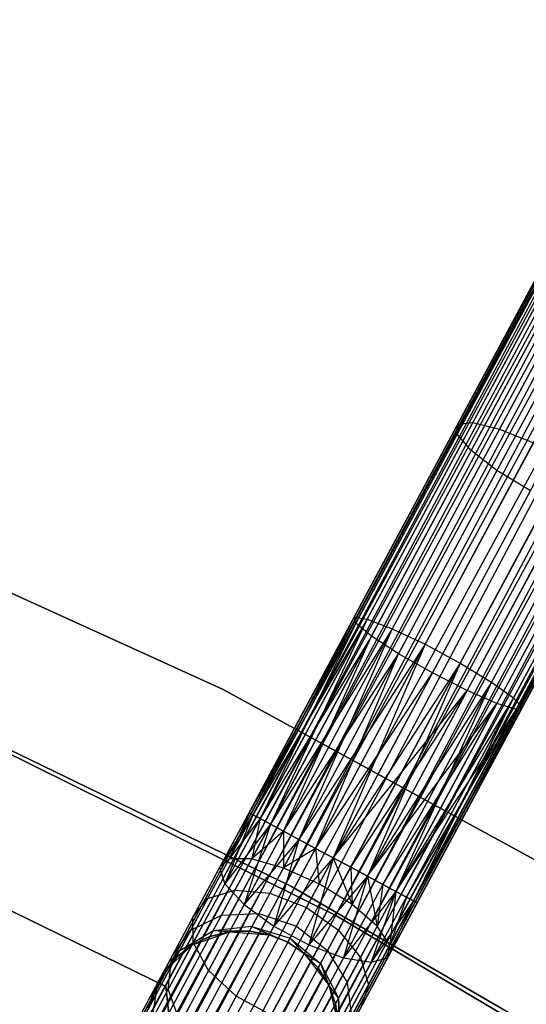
# Model space of a CAD drawing. Extents: x -102 to 102, y -101 to 102.
# Tile 457 of 481: x 26.29 to 31.57, y 53.51 to 63.78. Entities that reach past the tile are written whole.
import ezdxf

# ---------------------------------------------------------------- set-up
doc = ezdxf.new("R2010")
doc.units = 0
doc.header["$LTSCALE"] = 25.4
doc.layers.get('0').update_dxf_attribs({"linetype": 'CONTINUOUS'})

# ---------------------------------------------------------------- blocks, each defined once
blk = doc.blocks.new('NL2500011659_STL')
at = {"color": 0}
for p, q in [((19.595, 38.59, -7.395), (37.28, 71.523, -7.395)), ((19.595, 38.59, -7.605), (37.28, 71.523, -7.395)), ((19.595, 38.59, -7.605), (37.28, 71.523, -7.395)), ((19.595, 38.59, -7.395), (37.28, 71.523, -7.395)), ((37.28, 71.523, -7.395), (19.633, 38.57, -7.191)), ((37.28, 71.523, -7.395), (19.633, 38.57, -7.191)), ((37.318, 71.503, -7.809), (19.595, 38.59, -7.605)), ((37.318, 71.503, -7.809), (19.595, 38.59, -7.605)), ((19.633, 38.57, -7.809), (37.318, 71.503, -7.809)), ((19.633, 38.57, -7.809), (37.318, 71.503, -7.809)), ((19.633, 38.57, -7.191), (37.393, 71.463, -7)), ((19.633, 38.57, -7.191), (37.393, 71.463, -7)), ((19.708, 38.53, -8), (37.318, 71.503, -7.809)), ((19.708, 38.53, -8), (37.318, 71.503, -7.809)), ((19.708, 38.53, -7), (37.393, 71.463, -7)), ((19.708, 38.53, -7), (37.393, 71.463, -7)), ((37.501, 71.405, -8.169), (19.708, 38.53, -8)), ((37.501, 71.405, -8.169), (19.708, 38.53, -8)), ((37.393, 71.463, -7), (19.816, 38.471, -6.831)), ((37.393, 71.463, -7), (19.816, 38.471, -6.831)), ((19.816, 38.471, -8.169), (37.501, 71.405, -8.169)), ((19.816, 38.471, -8.169), (37.501, 71.405, -8.169)), ((19.953, 38.398, -8.309), (37.501, 71.405, -8.169)), ((19.953, 38.398, -8.309), (37.501, 71.405, -8.169)), ((19.816, 38.471, -6.831), (37.638, 71.331, -6.691)), ((19.816, 38.471, -6.831), (37.638, 71.331, -6.691)), ((19.953, 38.398, -6.691), (37.638, 71.331, -6.691)), ((19.953, 38.398, -6.691), (37.638, 71.331, -6.691)), ((37.638, 71.331, -6.691), (20.113, 38.312, -6.586)), ((37.638, 71.331, -6.691), (20.113, 38.312, -6.586)), ((37.797, 71.245, -8.414), (19.953, 38.398, -8.309)), ((37.797, 71.245, -8.414), (19.953, 38.398, -8.309)), ((20.113, 38.312, -8.414), (37.797, 71.245, -8.414)), ((20.113, 38.312, -8.414), (37.797, 71.245, -8.414)), ((20.288, 38.218, -8.478), (37.797, 71.245, -8.414)), ((20.288, 38.218, -8.478), (37.797, 71.245, -8.414)), ((20.113, 38.312, -6.586), (37.973, 71.151, -6.522)), ((20.113, 38.312, -6.586), (37.973, 71.151, -6.522)), ((20.288, 38.218, -6.522), (37.973, 71.151, -6.522)), ((20.288, 38.218, -6.522), (37.973, 71.151, -6.522)), ((20.288, 38.218, -8.478), (38.156, 71.053, -8.5)), ((20.288, 38.218, -8.478), (38.156, 71.053, -8.5)), ((20.471, 38.12, -6.5), (38.156, 71.053, -6.5)), ((20.471, 38.12, -6.5), (38.156, 71.053, -6.5)), ((20.471, 38.12, -8.5), (38.156, 71.053, -8.5)), ((20.471, 38.12, -8.5), (38.156, 71.053, -8.5)), ((20.654, 38.022, -8.478), (38.156, 71.053, -8.5)), ((20.654, 38.022, -8.478), (38.156, 71.053, -8.5)), ((20.654, 38.022, -6.522), (38.339, 70.955, -6.522)), ((20.654, 38.022, -6.522), (38.339, 70.955, -6.522)), ((38.339, 70.955, -6.522), (20.829, 37.927, -6.586)), ((38.339, 70.955, -6.522), (20.829, 37.927, -6.586)), ((38.514, 70.861, -8.414), (20.654, 38.022, -8.478)), ((38.514, 70.861, -8.414), (20.654, 38.022, -8.478)), ((20.829, 37.927, -8.414), (38.514, 70.861, -8.414)), ((20.829, 37.927, -8.414), (38.514, 70.861, -8.414)), ((20.989, 37.842, -8.309), (38.514, 70.861, -8.414)), ((20.989, 37.842, -8.309), (38.514, 70.861, -8.414)), ((20.829, 37.927, -6.586), (38.674, 70.775, -6.691)), ((20.829, 37.927, -6.586), (38.674, 70.775, -6.691)), ((20.989, 37.842, -6.691), (38.674, 70.775, -6.691)), ((20.989, 37.842, -6.691), (38.674, 70.775, -6.691)), ((38.811, 70.701, -8.169), (20.989, 37.842, -8.309)), ((38.811, 70.701, -8.169), (20.989, 37.842, -8.309)), ((38.674, 70.775, -6.691), (21.126, 37.768, -6.831)), ((38.674, 70.775, -6.691), (21.126, 37.768, -6.831)), ((21.126, 37.768, -8.169), (38.811, 70.701, -8.169)), ((21.126, 37.768, -8.169), (38.811, 70.701, -8.169)), ((21.234, 37.71, -8), (38.811, 70.701, -8.169)), ((21.234, 37.71, -8), (38.811, 70.701, -8.169)), ((21.126, 37.768, -6.831), (38.919, 70.643, -7)), ((21.126, 37.768, -6.831), (38.919, 70.643, -7)), ((21.234, 37.71, -7), (38.919, 70.643, -7)), ((21.234, 37.71, -7), (38.919, 70.643, -7)), ((38.994, 70.603, -7.809), (21.234, 37.71, -8)), ((38.994, 70.603, -7.809), (21.234, 37.71, -8)), ((38.919, 70.643, -7), (21.309, 37.67, -7.191)), ((38.919, 70.643, -7), (21.309, 37.67, -7.191)), ((21.309, 37.67, -7.809), (38.994, 70.603, -7.809)), ((21.309, 37.67, -7.809), (38.994, 70.603, -7.809)), ((21.309, 37.67, -7.191), (39.032, 70.582, -7.395)), ((21.309, 37.67, -7.191), (39.032, 70.582, -7.395)), ((21.347, 37.649, -7.605), (38.994, 70.603, -7.809)), ((21.347, 37.649, -7.605), (38.994, 70.603, -7.809)), ((39.032, 70.582, -7.395), (21.347, 37.649, -7.605)), ((21.347, 37.649, -7.395), (39.032, 70.582, -7.395)), ((39.032, 70.582, -7.395), (21.347, 37.649, -7.605)), ((21.347, 37.649, -7.395), (39.032, 70.582, -7.395)), ((32.084, 61.577, -306.782), (31.011, 59.579, -307.456)), ((32.084, 61.577, -306.782), (31.011, 59.579, -307.456)), ((31.907, 61.519, -306.41), (30.855, 59.56, -307.071)), ((31.907, 61.519, -306.41), (30.855, 59.56, -307.071)), ((32.379, 61.537, -307.073), (31.29, 59.509, -307.757)), ((32.379, 61.537, -307.073), (31.29, 59.509, -307.757)), ((31.879, 61.375, -306.021), (30.849, 59.456, -306.668)), ((31.879, 61.375, -306.021), (30.849, 59.456, -306.668)), ((32.005, 61.169, -305.683), (30.993, 59.285, -306.318)), ((32.005, 61.169, -305.683), (30.993, 59.285, -306.318)), ((32.262, 60.936, -305.453), (31.263, 59.076, -306.08)), ((32.262, 60.936, -305.453), (31.263, 59.076, -306.08)), ((30.855, 59.56, -307.071), (29.774, 57.546, -307.471)), ((30.855, 59.56, -307.071), (29.774, 57.546, -307.471)), ((31.011, 59.579, -307.456), (29.909, 57.526, -307.863)), ((31.011, 59.579, -307.456), (29.909, 57.526, -307.863)), ((31.29, 59.509, -307.757), (30.171, 57.425, -308.17)), ((31.29, 59.509, -307.757), (30.171, 57.425, -308.17)), ((30.849, 59.456, -306.668), (30.855, 59.56, -307.071)), ((30.849, 59.456, -306.668), (30.855, 59.56, -307.071)), ((30.855, 59.56, -307.071), (31.011, 59.579, -307.456)), ((30.855, 59.56, -307.071), (31.011, 59.579, -307.456)), ((31.011, 59.579, -307.456), (31.29, 59.509, -307.757)), ((31.011, 59.579, -307.456), (31.29, 59.509, -307.757)), ((31.29, 59.509, -307.757), (31.643, 59.364, -307.921)), ((31.29, 59.509, -307.757), (31.643, 59.364, -307.921)), ((30.849, 59.456, -306.668), (29.79, 57.484, -307.06)), ((30.849, 59.456, -306.668), (29.79, 57.484, -307.06)), ((30.993, 59.285, -306.318), (30.849, 59.456, -306.668)), ((30.993, 59.285, -306.318), (30.849, 59.456, -306.668)), ((30.993, 59.285, -306.318), (29.953, 57.349, -306.702)), ((30.993, 59.285, -306.318), (29.953, 57.349, -306.702)), ((31.643, 59.364, -307.921), (30.515, 57.263, -308.338)), ((31.643, 59.364, -307.921), (30.515, 57.263, -308.338)), ((31.263, 59.076, -306.08), (30.993, 59.285, -306.318)), ((31.263, 59.076, -306.08), (30.993, 59.285, -306.318)), ((31.263, 59.076, -306.08), (30.236, 57.165, -306.459)), ((31.263, 59.076, -306.08), (30.236, 57.165, -306.459)), ((32.009, 59.167, -307.921), (30.881, 57.066, -308.338)), ((32.009, 59.167, -307.921), (30.881, 57.066, -308.338)), ((31.612, 58.866, -305.996), (31.263, 59.076, -306.08)), ((31.612, 58.866, -305.996), (31.263, 59.076, -306.08)), ((32.326, 58.953, -307.757), (31.207, 56.869, -308.17)), ((32.326, 58.953, -307.757), (31.207, 56.869, -308.17)), ((30.59, 56.964, -306.374), (31.612, 58.866, -305.996)), ((30.59, 56.964, -306.374), (31.612, 58.866, -305.996)), ((28.402, 56.796, -308.5), (24.077, 58.758, -308.5)), ((24.077, 58.758, -318), (28.402, 56.796, -318)), ((28.402, 56.796, -308.5), (24.077, 58.758, -308.5)), ((24.077, 58.758, -318), (28.402, 56.796, -318)), ((31.98, 58.691, -306.08), (30.953, 56.78, -306.459)), ((31.98, 58.691, -306.08), (30.953, 56.78, -306.459)), ((32.537, 58.759, -307.456), (31.435, 56.706, -307.863)), ((32.537, 58.759, -307.456), (31.435, 56.706, -307.863)), ((32.302, 58.582, -306.318), (31.263, 56.646, -306.702)), ((32.302, 58.582, -306.318), (31.263, 56.646, -306.702)), ((32.608, 58.619, -307.071), (31.526, 56.605, -307.471)), ((32.608, 58.619, -307.071), (31.526, 56.605, -307.471)), ((32.525, 58.556, -306.668), (31.466, 56.584, -307.06)), ((32.525, 58.556, -306.668), (31.466, 56.584, -307.06)), ((29.774, 57.546, -307.471), (28.678, 55.506, -307.395)), ((29.774, 57.546, -307.471), (28.678, 55.506, -307.605)), ((29.774, 57.546, -307.471), (28.678, 55.506, -307.395)), ((29.774, 57.546, -307.471), (28.678, 55.506, -307.605)), ((29.774, 57.546, -307.471), (28.717, 55.485, -307.809)), ((29.774, 57.546, -307.471), (28.717, 55.485, -307.809)), ((29.79, 57.484, -307.06), (29.774, 57.546, -307.471)), ((29.774, 57.546, -307.471), (29.909, 57.526, -307.863)), ((29.79, 57.484, -307.06), (29.774, 57.546, -307.471)), ((29.774, 57.546, -307.471), (29.909, 57.526, -307.863)), ((29.79, 57.484, -307.06), (28.678, 55.506, -307.395)), ((29.79, 57.484, -307.06), (28.678, 55.506, -307.395)), ((29.909, 57.526, -307.863), (28.717, 55.485, -307.809)), ((29.909, 57.526, -307.863), (28.717, 55.485, -307.809)), ((29.79, 57.484, -307.06), (28.717, 55.485, -307.191)), ((29.79, 57.484, -307.06), (28.717, 55.485, -307.191)), ((29.909, 57.526, -307.863), (28.792, 55.445, -308)), ((29.909, 57.526, -307.863), (28.792, 55.445, -308)), ((29.79, 57.484, -307.06), (28.792, 55.445, -307)), ((29.79, 57.484, -307.06), (28.792, 55.445, -307)), ((29.909, 57.526, -307.863), (28.9, 55.387, -308.169)), ((29.909, 57.526, -307.863), (28.9, 55.387, -308.169)), ((29.953, 57.349, -306.702), (29.79, 57.484, -307.06)), ((29.953, 57.349, -306.702), (29.79, 57.484, -307.06)), ((29.909, 57.526, -307.863), (30.171, 57.425, -308.17)), ((29.909, 57.526, -307.863), (30.171, 57.425, -308.17)), ((29.953, 57.349, -306.702), (28.792, 55.445, -307)), ((29.953, 57.349, -306.702), (28.792, 55.445, -307)), ((30.171, 57.425, -308.17), (28.9, 55.387, -308.169)), ((30.171, 57.425, -308.17), (28.9, 55.387, -308.169)), ((29.953, 57.349, -306.702), (28.9, 55.387, -306.831)), ((29.953, 57.349, -306.702), (28.9, 55.387, -306.831)), ((30.171, 57.425, -308.17), (29.037, 55.313, -308.309)), ((30.171, 57.425, -308.17), (29.037, 55.313, -308.309)), ((29.037, 55.313, -306.691), (29.953, 57.349, -306.702)), ((29.037, 55.313, -306.691), (29.953, 57.349, -306.702)), ((30.171, 57.425, -308.17), (29.196, 55.228, -308.414)), ((30.171, 57.425, -308.17), (29.196, 55.228, -308.414)), ((30.236, 57.165, -306.459), (29.953, 57.349, -306.702)), ((30.236, 57.165, -306.459), (29.953, 57.349, -306.702)), ((30.171, 57.425, -308.17), (30.515, 57.263, -308.338)), ((30.171, 57.425, -308.17), (30.515, 57.263, -308.338)), ((30.515, 57.263, -308.338), (29.196, 55.228, -308.414)), ((30.515, 57.263, -308.338), (29.196, 55.228, -308.414)), ((30.515, 57.263, -308.338), (29.371, 55.134, -308.478)), ((30.515, 57.263, -308.338), (29.371, 55.134, -308.478)), ((30.515, 57.263, -308.338), (29.555, 55.035, -308.5)), ((30.515, 57.263, -308.338), (29.555, 55.035, -308.5)), ((30.515, 57.263, -308.338), (30.881, 57.066, -308.338)), ((30.515, 57.263, -308.338), (30.881, 57.066, -308.338)), ((29.037, 55.313, -306.691), (30.236, 57.165, -306.459)), ((29.037, 55.313, -306.691), (30.236, 57.165, -306.459)), ((29.196, 55.228, -306.586), (30.236, 57.165, -306.459)), ((29.196, 55.228, -306.586), (30.236, 57.165, -306.459)), ((29.371, 55.134, -306.522), (30.236, 57.165, -306.459)), ((29.371, 55.134, -306.522), (30.236, 57.165, -306.459)), ((30.59, 56.964, -306.374), (30.236, 57.165, -306.459)), ((30.59, 56.964, -306.374), (30.236, 57.165, -306.459)), ((30.881, 57.066, -308.338), (29.555, 55.035, -308.5)), ((30.881, 57.066, -308.338), (29.555, 55.035, -308.5)), ((30.881, 57.066, -308.338), (29.738, 54.937, -308.478)), ((30.881, 57.066, -308.338), (29.738, 54.937, -308.478)), ((30.881, 57.066, -308.338), (29.913, 54.843, -308.414)), ((30.881, 57.066, -308.338), (29.913, 54.843, -308.414)), ((30.881, 57.066, -308.338), (31.207, 56.869, -308.17)), ((30.881, 57.066, -308.338), (31.207, 56.869, -308.17)), ((29.371, 55.134, -306.522), (30.59, 56.964, -306.374)), ((29.371, 55.134, -306.522), (30.59, 56.964, -306.374)), ((29.555, 55.035, -306.5), (30.59, 56.964, -306.374)), ((29.555, 55.035, -306.5), (30.59, 56.964, -306.374)), ((30.953, 56.78, -306.459), (30.59, 56.964, -306.374)), ((30.953, 56.78, -306.459), (30.59, 56.964, -306.374)), ((31.207, 56.869, -308.17), (29.913, 54.843, -308.414)), ((31.207, 56.869, -308.17), (29.913, 54.843, -308.414)), ((31.207, 56.869, -308.17), (30.072, 54.757, -308.309)), ((31.207, 56.869, -308.17), (30.072, 54.757, -308.309)), ((31.207, 56.869, -308.17), (30.209, 54.684, -308.169)), ((31.207, 56.869, -308.17), (30.209, 54.684, -308.169)), ((31.207, 56.869, -308.17), (31.435, 56.706, -307.863)), ((31.207, 56.869, -308.17), (31.435, 56.706, -307.863)), ((24.898, 56.782, -308.5), (29.122, 54.737, -308.5)), ((29.122, 54.737, -318), (24.898, 56.782, -318)), ((29.122, 54.737, -318), (24.898, 56.782, -318)), ((24.898, 56.782, -308.5), (29.122, 54.737, -308.5)), ((32.567, 54.516, -308.5), (28.402, 56.796, -308.5)), ((28.402, 56.796, -318), (32.567, 54.516, -318)), ((28.402, 56.796, -308.5), (28.402, 56.796, -318)), ((32.567, 54.516, -308.5), (28.402, 56.796, -308.5)), ((28.402, 56.796, -318), (32.567, 54.516, -318)), ((28.402, 56.796, -308.5), (28.402, 56.796, -318)), ((29.555, 55.035, -306.5), (30.953, 56.78, -306.459)), ((29.555, 55.035, -306.5), (30.953, 56.78, -306.459)), ((29.738, 54.937, -306.522), (30.953, 56.78, -306.459)), ((29.738, 54.937, -306.522), (30.953, 56.78, -306.459)), ((30.953, 56.78, -306.459), (29.913, 54.843, -306.586)), ((30.953, 56.78, -306.459), (29.913, 54.843, -306.586)), ((31.263, 56.646, -306.702), (30.953, 56.78, -306.459)), ((31.263, 56.646, -306.702), (30.953, 56.78, -306.459)), ((29.913, 54.843, -306.586), (31.263, 56.646, -306.702)), ((29.913, 54.843, -306.586), (31.263, 56.646, -306.702)), ((30.072, 54.757, -306.691), (31.263, 56.646, -306.702)), ((30.072, 54.757, -306.691), (31.263, 56.646, -306.702)), ((31.435, 56.706, -307.863), (30.209, 54.684, -308.169)), ((31.435, 56.706, -307.863), (30.209, 54.684, -308.169)), ((30.209, 54.684, -306.831), (31.263, 56.646, -306.702)), ((30.209, 54.684, -306.831), (31.263, 56.646, -306.702)), ((31.435, 56.706, -307.863), (30.318, 54.626, -308)), ((31.435, 56.706, -307.863), (30.318, 54.626, -308)), ((31.435, 56.706, -307.863), (30.392, 54.585, -307.809)), ((31.435, 56.706, -307.863), (30.392, 54.585, -307.809)), ((31.466, 56.584, -307.06), (31.263, 56.646, -306.702)), ((31.466, 56.584, -307.06), (31.263, 56.646, -306.702)), ((31.435, 56.706, -307.863), (31.526, 56.605, -307.471)), ((31.435, 56.706, -307.863), (31.526, 56.605, -307.471)), ((30.209, 54.684, -306.831), (31.466, 56.584, -307.06)), ((30.209, 54.684, -306.831), (31.466, 56.584, -307.06)), ((30.318, 54.626, -307), (31.466, 56.584, -307.06)), ((30.318, 54.626, -307), (31.466, 56.584, -307.06)), ((31.526, 56.605, -307.471), (30.392, 54.585, -307.809)), ((31.526, 56.605, -307.471), (30.392, 54.585, -307.809)), ((30.392, 54.585, -307.191), (31.526, 56.605, -307.471)), ((30.392, 54.585, -307.191), (31.526, 56.605, -307.471)), ((31.466, 56.584, -307.06), (30.392, 54.585, -307.191)), ((31.466, 56.584, -307.06), (30.392, 54.585, -307.191)), ((31.526, 56.605, -307.471), (30.431, 54.565, -307.605)), ((30.431, 54.565, -307.395), (31.526, 56.605, -307.471)), ((30.431, 54.565, -307.395), (31.526, 56.605, -307.471)), ((31.526, 56.605, -307.471), (30.431, 54.565, -307.605)), ((31.526, 56.605, -307.471), (31.466, 56.584, -307.06)), ((31.526, 56.605, -307.471), (31.466, 56.584, -307.06)), ((29.583, 54.433, -316), (25.432, 56.49, -316)), ((25.432, 56.49, -315), (29.583, 54.433, -315)), ((29.583, 54.433, -316), (25.432, 56.49, -316)), ((25.432, 56.49, -315), (29.583, 54.433, -315)), ((28.678, 55.506, -307.605), (28.371, 54.933, -307.498)), ((28.678, 55.506, -307.395), (28.371, 54.933, -307.498)), ((28.678, 55.506, -307.395), (28.371, 54.933, -307.498)), ((28.678, 55.506, -307.605), (28.371, 54.933, -307.498)), ((28.717, 55.485, -307.191), (28.371, 54.933, -307.498)), ((28.717, 55.485, -307.191), (28.371, 54.933, -307.498)), ((28.717, 55.485, -307.191), (28.426, 54.764, -307.122)), ((28.717, 55.485, -307.191), (28.426, 54.764, -307.122)), ((28.678, 55.506, -307.605), (28.469, 55.025, -307.892)), ((28.678, 55.506, -307.605), (28.469, 55.025, -307.892)), ((28.717, 55.485, -307.809), (28.469, 55.025, -307.892)), ((28.717, 55.485, -307.809), (28.469, 55.025, -307.892)), ((28.678, 55.506, -307.395), (28.717, 55.485, -307.191)), ((28.717, 55.485, -307.809), (28.678, 55.506, -307.605)), ((28.678, 55.506, -307.395), (28.717, 55.485, -307.191)), ((28.717, 55.485, -307.809), (28.678, 55.506, -307.605)), ((28.717, 55.485, -307.191), (28.792, 55.445, -307)), ((28.792, 55.445, -308), (28.717, 55.485, -307.809)), ((28.717, 55.485, -307.191), (28.792, 55.445, -307)), ((28.792, 55.445, -308), (28.717, 55.485, -307.809)), ((28.792, 55.445, -307), (28.426, 54.764, -307.122)), ((28.792, 55.445, -307), (28.426, 54.764, -307.122)), ((28.9, 55.387, -306.831), (28.426, 54.764, -307.122)), ((28.9, 55.387, -306.831), (28.426, 54.764, -307.122)), ((28.792, 55.445, -308), (28.469, 55.025, -307.892)), ((28.792, 55.445, -308), (28.469, 55.025, -307.892)), ((28.9, 55.387, -306.831), (28.626, 54.549, -306.828)), ((28.9, 55.387, -306.831), (28.626, 54.549, -306.828)), ((28.792, 55.445, -308), (28.705, 55.025, -308.234)), ((28.792, 55.445, -308), (28.705, 55.025, -308.234)), ((28.9, 55.387, -308.169), (28.705, 55.025, -308.234)), ((28.9, 55.387, -308.169), (28.705, 55.025, -308.234)), ((28.792, 55.445, -307), (28.9, 55.387, -306.831)), ((28.9, 55.387, -308.169), (28.792, 55.445, -308)), ((28.792, 55.445, -307), (28.9, 55.387, -306.831)), ((28.9, 55.387, -308.169), (28.792, 55.445, -308)), ((28.9, 55.387, -306.831), (29.037, 55.313, -306.691)), ((29.037, 55.313, -308.309), (28.9, 55.387, -308.169)), ((28.9, 55.387, -306.831), (29.037, 55.313, -306.691)), ((29.037, 55.313, -308.309), (28.9, 55.387, -308.169)), ((29.037, 55.313, -306.691), (28.626, 54.549, -306.828)), ((29.037, 55.313, -306.691), (28.626, 54.549, -306.828)), ((29.037, 55.313, -308.309), (28.705, 55.025, -308.234)), ((29.037, 55.313, -308.309), (28.705, 55.025, -308.234)), ((29.196, 55.228, -308.414), (29.037, 55.313, -308.309)), ((29.037, 55.313, -306.691), (29.196, 55.228, -306.586)), ((29.037, 55.313, -306.691), (29.196, 55.228, -306.586)), ((29.037, 55.313, -308.309), (29.037, 54.932, -308.467)), ((29.037, 55.313, -308.309), (29.037, 54.932, -308.467)), ((29.196, 55.228, -308.414), (29.037, 55.313, -308.309)), ((29.196, 55.228, -306.586), (28.626, 54.549, -306.828)), ((29.196, 55.228, -306.586), (28.626, 54.549, -306.828)), ((29.196, 55.228, -306.586), (28.936, 54.323, -306.668)), ((29.196, 55.228, -306.586), (28.936, 54.323, -306.668)), ((29.196, 55.228, -308.414), (29.037, 54.932, -308.467)), ((29.196, 55.228, -308.414), (29.037, 54.932, -308.467)), ((29.371, 55.134, -308.478), (29.196, 55.228, -308.414)), ((29.196, 55.228, -306.586), (29.371, 55.134, -306.522)), ((29.196, 55.228, -306.586), (29.371, 55.134, -306.522)), ((29.371, 55.134, -308.478), (29.196, 55.228, -308.414)), ((29.371, 55.134, -306.522), (28.936, 54.323, -306.668)), ((29.371, 55.134, -306.522), (28.936, 54.323, -306.668)), ((29.371, 55.134, -308.478), (29.037, 54.932, -308.467)), ((29.371, 55.134, -308.478), (29.037, 54.932, -308.467)), ((29.555, 55.035, -308.5), (29.371, 55.134, -308.478)), ((29.371, 55.134, -306.522), (29.555, 55.035, -306.5)), ((29.371, 55.134, -306.522), (29.555, 55.035, -306.5)), ((29.371, 55.134, -308.478), (29.408, 54.763, -308.549)), ((29.371, 55.134, -308.478), (29.408, 54.763, -308.549)), ((29.555, 55.035, -308.5), (29.371, 55.134, -308.478)), ((28.469, 55.025, -307.892), (28.246, 54.61, -308.132)), ((28.469, 55.025, -307.892), (28.246, 54.61, -308.132)), ((28.469, 55.025, -307.892), (28.371, 54.933, -307.498)), ((28.469, 55.025, -307.892), (28.371, 54.933, -307.498)), ((28.705, 55.025, -308.234), (28.469, 55.025, -307.892)), ((28.705, 55.025, -308.234), (28.469, 55.025, -307.892)), ((28.705, 55.025, -308.234), (28.53, 54.698, -308.423)), ((28.705, 55.025, -308.234), (28.53, 54.698, -308.423)), ((28.705, 55.025, -308.234), (29.037, 54.932, -308.467)), ((28.705, 55.025, -308.234), (29.037, 54.932, -308.467)), ((29.555, 55.035, -306.5), (28.936, 54.323, -306.668)), ((29.555, 55.035, -306.5), (28.936, 54.323, -306.668)), ((29.555, 55.035, -306.5), (29.302, 54.126, -306.668)), ((29.555, 55.035, -306.5), (29.302, 54.126, -306.668)), ((29.408, 54.763, -308.549), (29.555, 55.035, -308.5)), ((29.408, 54.763, -308.549), (29.555, 55.035, -308.5)), ((29.738, 54.937, -308.478), (29.555, 55.035, -308.5)), ((29.555, 55.035, -306.5), (29.738, 54.937, -306.522)), ((29.555, 55.035, -308.5), (29.754, 54.547, -308.467)), ((29.738, 54.937, -308.478), (29.555, 55.035, -308.5)), ((29.555, 55.035, -308.5), (29.754, 54.547, -308.467)), ((29.555, 55.035, -306.5), (29.738, 54.937, -306.522)), ((25.287, 54.926, -312), (27.81, 53.694, -312)), ((27.81, 53.694, -314), (25.287, 54.926, -314)), ((27.81, 53.694, -314), (25.287, 54.926, -314)), ((25.287, 54.926, -312), (27.81, 53.694, -312)), ((28.371, 54.933, -307.498), (28.093, 54.416, -307.797)), ((28.371, 54.933, -307.498), (28.093, 54.416, -307.797)), ((28.371, 54.933, -307.498), (28.426, 54.764, -307.122)), ((28.371, 54.933, -307.498), (28.426, 54.764, -307.122)), ((29.037, 54.932, -308.467), (28.894, 54.665, -308.621)), ((29.037, 54.932, -308.467), (28.894, 54.665, -308.621)), ((29.037, 54.932, -308.467), (29.408, 54.763, -308.549)), ((29.037, 54.932, -308.467), (29.408, 54.763, -308.549)), ((29.738, 54.937, -306.522), (29.302, 54.126, -306.668)), ((29.738, 54.937, -306.522), (29.302, 54.126, -306.668)), ((29.913, 54.843, -308.414), (29.738, 54.937, -308.478)), ((29.738, 54.937, -306.522), (29.913, 54.843, -306.586)), ((29.738, 54.937, -308.478), (29.754, 54.547, -308.467)), ((29.738, 54.937, -308.478), (29.754, 54.547, -308.467)), ((29.913, 54.843, -308.414), (29.738, 54.937, -308.478)), ((29.738, 54.937, -306.522), (29.913, 54.843, -306.586)), ((28.426, 54.764, -307.122), (28.096, 54.15, -307.477)), ((28.426, 54.764, -307.122), (28.096, 54.15, -307.477)), ((28.426, 54.764, -307.122), (28.626, 54.549, -306.828)), ((28.426, 54.764, -307.122), (28.626, 54.549, -306.828)), ((29.276, 54.517, -308.691), (29.408, 54.763, -308.549)), ((29.276, 54.517, -308.691), (29.408, 54.763, -308.549)), ((29.913, 54.843, -306.586), (29.302, 54.126, -306.668)), ((29.913, 54.843, -306.586), (29.302, 54.126, -306.668)), ((29.754, 54.547, -308.467), (29.408, 54.763, -308.549)), ((29.754, 54.547, -308.467), (29.408, 54.763, -308.549)), ((29.913, 54.843, -306.586), (29.662, 53.992, -306.828)), ((29.913, 54.843, -306.586), (29.662, 53.992, -306.828)), ((29.913, 54.843, -308.414), (29.754, 54.547, -308.467)), ((29.913, 54.843, -308.414), (29.754, 54.547, -308.467)), ((30.072, 54.757, -308.309), (29.913, 54.843, -308.414)), ((29.913, 54.843, -306.586), (30.072, 54.757, -306.691)), ((29.913, 54.843, -308.414), (30.015, 54.321, -308.234)), ((30.072, 54.757, -308.309), (29.913, 54.843, -308.414)), ((29.913, 54.843, -308.414), (30.015, 54.321, -308.234)), ((29.913, 54.843, -306.586), (30.072, 54.757, -306.691)), ((28.246, 54.61, -308.132), (28.53, 54.698, -308.423)), ((28.246, 54.61, -308.132), (28.53, 54.698, -308.423)), ((28.53, 54.698, -308.423), (28.39, 54.438, -308.718)), ((28.53, 54.698, -308.423), (28.39, 54.438, -308.718)), ((28.53, 54.698, -308.423), (28.894, 54.665, -308.621)), ((28.53, 54.698, -308.423), (28.894, 54.665, -308.621)), ((28.894, 54.665, -308.621), (28.78, 54.453, -308.861)), ((28.894, 54.665, -308.621), (28.78, 54.453, -308.861)), ((28.894, 54.665, -308.621), (29.276, 54.517, -308.691)), ((28.894, 54.665, -308.621), (29.276, 54.517, -308.691)), ((29.122, 54.737, -308.5), (33.178, 52.379, -308.5)), ((33.178, 52.379, -318), (29.122, 54.737, -318)), ((29.122, 54.737, -318), (29.122, 54.737, -308.5)), ((29.122, 54.737, -318), (29.122, 54.737, -308.5)), ((33.178, 52.379, -318), (29.122, 54.737, -318)), ((29.122, 54.737, -308.5), (33.178, 52.379, -308.5)), ((30.072, 54.757, -306.691), (29.662, 53.992, -306.828)), ((30.072, 54.757, -306.691), (29.662, 53.992, -306.828)), ((30.209, 54.684, -306.831), (29.662, 53.992, -306.828)), ((30.209, 54.684, -306.831), (29.662, 53.992, -306.828)), ((30.209, 54.684, -306.831), (29.952, 53.945, -307.122)), ((30.209, 54.684, -306.831), (29.952, 53.945, -307.122)), ((30.072, 54.757, -308.309), (30.015, 54.321, -308.234)), ((30.072, 54.757, -308.309), (30.015, 54.321, -308.234)), ((30.209, 54.684, -308.169), (30.015, 54.321, -308.234)), ((30.209, 54.684, -308.169), (30.015, 54.321, -308.234)), ((30.209, 54.684, -308.169), (30.072, 54.757, -308.309)), ((30.072, 54.757, -306.691), (30.209, 54.684, -306.831)), ((30.209, 54.684, -308.169), (30.072, 54.757, -308.309)), ((30.072, 54.757, -306.691), (30.209, 54.684, -306.831)), ((30.209, 54.684, -308.169), (30.145, 54.125, -307.892)), ((30.209, 54.684, -308.169), (30.145, 54.125, -307.892)), ((30.318, 54.626, -308), (30.209, 54.684, -308.169)), ((30.209, 54.684, -306.831), (30.318, 54.626, -307)), ((30.318, 54.626, -308), (30.209, 54.684, -308.169)), ((30.209, 54.684, -306.831), (30.318, 54.626, -307)), ((28.246, 54.61, -308.132), (28.069, 54.28, -308.506)), ((28.246, 54.61, -308.132), (28.069, 54.28, -308.506)), ((28.093, 54.416, -307.797), (28.246, 54.61, -308.132)), ((28.093, 54.416, -307.797), (28.246, 54.61, -308.132)), ((30.318, 54.626, -307), (29.952, 53.945, -307.122)), ((30.318, 54.626, -307), (29.952, 53.945, -307.122)), ((30.392, 54.585, -307.191), (29.952, 53.945, -307.122)), ((30.392, 54.585, -307.191), (29.952, 53.945, -307.122)), ((30.392, 54.585, -307.809), (30.123, 53.992, -307.498)), ((30.392, 54.585, -307.809), (30.123, 53.992, -307.498)), ((30.392, 54.585, -307.191), (30.123, 53.992, -307.498)), ((30.392, 54.585, -307.191), (30.123, 53.992, -307.498)), ((30.431, 54.565, -307.395), (30.123, 53.992, -307.498)), ((30.431, 54.565, -307.605), (30.123, 53.992, -307.498)), ((30.431, 54.565, -307.605), (30.123, 53.992, -307.498)), ((30.431, 54.565, -307.395), (30.123, 53.992, -307.498)), ((30.318, 54.626, -308), (30.145, 54.125, -307.892)), ((30.318, 54.626, -308), (30.145, 54.125, -307.892)), ((30.392, 54.585, -307.809), (30.145, 54.125, -307.892)), ((30.392, 54.585, -307.809), (30.145, 54.125, -307.892)), ((30.392, 54.585, -307.809), (30.318, 54.626, -308)), ((30.318, 54.626, -307), (30.392, 54.585, -307.191)), ((30.392, 54.585, -307.809), (30.318, 54.626, -308)), ((30.318, 54.626, -307), (30.392, 54.585, -307.191)), ((30.431, 54.565, -307.605), (30.392, 54.585, -307.809)), ((30.392, 54.585, -307.191), (30.431, 54.565, -307.395)), ((30.431, 54.565, -307.605), (30.392, 54.585, -307.809)), ((30.392, 54.585, -307.191), (30.431, 54.565, -307.395)), ((28.626, 54.549, -306.828), (28.256, 53.859, -307.227)), ((28.626, 54.549, -306.828), (28.256, 53.859, -307.227)), ((28.39, 54.438, -308.718), (28.78, 54.453, -308.861)), ((28.39, 54.438, -308.718), (28.78, 54.453, -308.861)), ((28.626, 54.549, -306.828), (28.936, 54.323, -306.668)), ((28.626, 54.549, -306.828), (28.936, 54.323, -306.668)), ((28.78, 54.453, -308.861), (28.707, 54.317, -309.164)), ((28.78, 54.453, -308.861), (28.707, 54.317, -309.164)), ((28.78, 54.453, -308.861), (29.172, 54.323, -308.912)), ((28.78, 54.453, -308.861), (29.172, 54.323, -308.912)), ((29.172, 54.323, -308.912), (29.276, 54.517, -308.691)), ((29.172, 54.323, -308.912), (29.276, 54.517, -308.691)), ((29.276, 54.517, -308.691), (29.611, 54.28, -308.621)), ((29.276, 54.517, -308.691), (29.611, 54.28, -308.621)), ((29.754, 54.547, -308.467), (29.611, 54.28, -308.621)), ((29.754, 54.547, -308.467), (29.611, 54.28, -308.621)), ((30.015, 54.321, -308.234), (29.754, 54.547, -308.467)), ((30.015, 54.321, -308.234), (29.754, 54.547, -308.467)), ((28.093, 54.416, -307.797), (27.873, 54.006, -308.263)), ((28.093, 54.416, -307.797), (27.873, 54.006, -308.263)), ((28.069, 54.28, -308.506), (28.39, 54.438, -308.718)), ((28.069, 54.28, -308.506), (28.39, 54.438, -308.718)), ((28.096, 54.15, -307.477), (28.093, 54.416, -307.797)), ((28.096, 54.15, -307.477), (28.093, 54.416, -307.797)), ((28.39, 54.438, -308.718), (28.301, 54.272, -309.089)), ((28.39, 54.438, -308.718), (28.301, 54.272, -309.089)), ((33.568, 52.071, -316), (29.583, 54.433, -316)), ((29.583, 54.433, -316), (29.583, 54.433, -315)), ((29.583, 54.433, -315), (33.568, 52.071, -315)), ((29.583, 54.433, -316), (29.583, 54.433, -315)), ((33.568, 52.071, -316), (29.583, 54.433, -316)), ((29.583, 54.433, -315), (33.568, 52.071, -315)), ((27.873, 54.006, -308.263), (28.069, 54.28, -308.506)), ((27.873, 54.006, -308.263), (28.069, 54.28, -308.506)), ((28.069, 54.28, -308.506), (27.956, 54.068, -308.977)), ((28.069, 54.28, -308.506), (27.956, 54.068, -308.977)), ((27.956, 54.068, -308.977), (28.301, 54.272, -309.089)), ((27.956, 54.068, -308.977), (28.301, 54.272, -309.089)), ((28.082, 54.124, -314), (28.473, 54.264, -314)), ((28.082, 54.124, -314), (28.473, 54.264, -314)), ((28.301, 54.272, -309.089), (28.27, 54.214, -309.5)), ((28.301, 54.272, -309.089), (28.27, 54.214, -309.5)), ((28.473, 54.264, -309.5), (28.27, 54.214, -309.5)), ((28.27, 54.214, -309.5), (28.473, 54.264, -314)), ((28.27, 54.214, -309.5), (28.473, 54.264, -314)), ((28.473, 54.264, -309.5), (28.27, 54.214, -309.5)), ((28.707, 54.317, -309.164), (28.301, 54.272, -309.089)), ((28.707, 54.317, -309.164), (28.301, 54.272, -309.089)), ((28.682, 54.271, -309.5), (28.301, 54.272, -309.089)), ((28.682, 54.271, -309.5), (28.301, 54.272, -309.089)), ((28.473, 54.264, -309.5), (28.301, 54.272, -309.089)), ((28.473, 54.264, -309.5), (28.301, 54.272, -309.089)), ((28.682, 54.271, -309.5), (28.473, 54.264, -309.5)), ((28.473, 54.264, -314), (28.682, 54.271, -309.5)), ((28.682, 54.271, -309.5), (28.473, 54.264, -309.5)), ((28.473, 54.264, -314), (28.682, 54.271, -309.5)), ((28.473, 54.264, -314), (28.888, 54.233, -314)), ((28.473, 54.264, -314), (28.888, 54.233, -314)), ((28.473, 54.264, -309.5), (28.473, 54.264, -314)), ((28.473, 54.264, -309.5), (28.473, 54.264, -314)), ((28.936, 54.323, -306.668), (28.543, 53.591, -307.091)), ((28.936, 54.323, -306.668), (28.543, 53.591, -307.091)), ((28.682, 54.271, -309.5), (28.707, 54.317, -309.164)), ((28.682, 54.271, -309.5), (28.707, 54.317, -309.164)), ((28.888, 54.233, -309.5), (28.682, 54.271, -309.5)), ((28.682, 54.271, -309.5), (28.888, 54.233, -314)), ((28.682, 54.271, -309.5), (28.888, 54.233, -314)), ((28.888, 54.233, -309.5), (28.682, 54.271, -309.5)), ((28.888, 54.233, -309.5), (28.707, 54.317, -309.164)), ((28.707, 54.317, -309.164), (29.081, 54.154, -309.5)), ((28.888, 54.233, -309.5), (28.707, 54.317, -309.164)), ((28.707, 54.317, -309.164), (29.081, 54.154, -309.5)), ((28.707, 54.317, -309.164), (29.105, 54.197, -309.191)), ((28.707, 54.317, -309.164), (29.105, 54.197, -309.191)), ((28.936, 54.323, -306.668), (29.302, 54.126, -306.668)), ((28.936, 54.323, -306.668), (29.302, 54.126, -306.668)), ((29.105, 54.197, -309.191), (29.172, 54.323, -308.912)), ((29.105, 54.197, -309.191), (29.172, 54.323, -308.912)), ((29.172, 54.323, -308.912), (29.497, 54.069, -308.861)), ((29.172, 54.323, -308.912), (29.497, 54.069, -308.861)), ((29.611, 54.28, -308.621), (29.497, 54.069, -308.861)), ((29.611, 54.28, -308.621), (29.497, 54.069, -308.861)), ((29.611, 54.28, -308.621), (29.839, 53.995, -308.423)), ((29.611, 54.28, -308.621), (29.839, 53.995, -308.423)), ((30.015, 54.321, -308.234), (29.839, 53.995, -308.423)), ((30.015, 54.321, -308.234), (29.839, 53.995, -308.423)), ((30.145, 54.125, -307.892), (30.015, 54.321, -308.234)), ((30.145, 54.125, -307.892), (30.015, 54.321, -308.234)), ((28.096, 54.15, -307.477), (27.835, 53.663, -308.031)), ((28.096, 54.15, -307.477), (27.835, 53.663, -308.031)), ((28.27, 54.214, -309.5), (27.956, 54.068, -308.977)), ((28.27, 54.214, -309.5), (27.956, 54.068, -308.977)), ((28.27, 54.214, -309.5), (28.082, 54.124, -309.5)), ((28.082, 54.124, -314), (28.27, 54.214, -309.5)), ((28.27, 54.214, -309.5), (28.082, 54.124, -309.5)), ((28.082, 54.124, -314), (28.27, 54.214, -309.5)), ((28.256, 53.859, -307.227), (28.096, 54.15, -307.477)), ((28.256, 53.859, -307.227), (28.096, 54.15, -307.477)), ((28.888, 54.233, -314), (29.081, 54.154, -314)), ((29.081, 54.154, -309.5), (28.888, 54.233, -309.5)), ((28.888, 54.233, -309.5), (28.888, 54.233, -314)), ((28.888, 54.233, -309.5), (28.888, 54.233, -314)), ((29.081, 54.154, -309.5), (28.888, 54.233, -309.5)), ((28.888, 54.233, -314), (29.081, 54.154, -314)), ((29.081, 54.154, -309.5), (29.105, 54.197, -309.191)), ((29.081, 54.154, -309.5), (29.105, 54.197, -309.191)), ((29.081, 54.154, -314), (29.254, 54.037, -314)), ((29.254, 54.037, -309.5), (29.081, 54.154, -309.5)), ((29.081, 54.154, -309.5), (29.081, 54.154, -314)), ((29.081, 54.154, -309.5), (29.081, 54.154, -314)), ((29.254, 54.037, -309.5), (29.081, 54.154, -309.5)), ((29.081, 54.154, -314), (29.254, 54.037, -314)), ((29.105, 54.197, -309.191), (29.254, 54.037, -309.5)), ((29.105, 54.197, -309.191), (29.254, 54.037, -309.5)), ((29.105, 54.197, -309.191), (29.424, 53.933, -309.164)), ((29.105, 54.197, -309.191), (29.424, 53.933, -309.164)), ((27.731, 53.742, -308.85), (27.956, 54.068, -308.977)), ((27.731, 53.742, -308.85), (27.956, 54.068, -308.977)), ((27.782, 53.836, -314), (28.082, 54.124, -314)), ((27.782, 53.836, -314), (28.082, 54.124, -314)), ((28.082, 54.124, -309.5), (27.917, 53.995, -309.5)), ((27.917, 53.995, -309.5), (28.082, 54.124, -314)), ((27.917, 53.995, -309.5), (28.082, 54.124, -314)), ((28.082, 54.124, -309.5), (27.917, 53.995, -309.5)), ((27.917, 53.995, -309.5), (27.956, 54.068, -308.977)), ((27.917, 53.995, -309.5), (27.956, 54.068, -308.977)), ((28.082, 54.124, -309.5), (27.956, 54.068, -308.977)), ((28.082, 54.124, -309.5), (27.956, 54.068, -308.977)), ((28.082, 54.124, -309.5), (28.082, 54.124, -314)), ((28.082, 54.124, -309.5), (28.082, 54.124, -314)), ((29.302, 54.126, -306.668), (28.91, 53.395, -307.091)), ((29.302, 54.126, -306.668), (28.91, 53.395, -307.091)), ((29.302, 54.126, -306.668), (29.662, 53.992, -306.828)), ((29.302, 54.126, -306.668), (29.662, 53.992, -306.828)), ((29.497, 54.069, -308.861), (29.424, 53.933, -309.164)), ((29.497, 54.069, -308.861), (29.424, 53.933, -309.164)), ((29.497, 54.069, -308.861), (29.7, 53.735, -308.718)), ((29.497, 54.069, -308.861), (29.7, 53.735, -308.718)), ((30.145, 54.125, -307.892), (29.922, 53.71, -308.132)), ((30.145, 54.125, -307.892), (29.922, 53.71, -308.132)), ((30.123, 53.992, -307.498), (30.145, 54.125, -307.892)), ((30.123, 53.992, -307.498), (30.145, 54.125, -307.892)), ((27.873, 54.006, -308.263), (27.731, 53.742, -308.85)), ((27.873, 54.006, -308.263), (27.731, 53.742, -308.85)), ((27.917, 53.995, -309.5), (27.731, 53.742, -308.85)), ((27.917, 53.995, -309.5), (27.731, 53.742, -308.85)), ((27.917, 53.995, -309.5), (27.782, 53.836, -309.5)), ((27.782, 53.836, -314), (27.917, 53.995, -309.5)), ((27.917, 53.995, -309.5), (27.782, 53.836, -309.5)), ((27.782, 53.836, -314), (27.917, 53.995, -309.5)), ((27.835, 53.663, -308.031), (27.873, 54.006, -308.263)), ((27.835, 53.663, -308.031), (27.873, 54.006, -308.263)), ((29.254, 54.037, -314), (29.509, 53.708, -314)), ((29.424, 53.933, -309.164), (29.254, 54.037, -309.5)), ((29.424, 53.933, -309.164), (29.254, 54.037, -309.5)), ((29.399, 53.886, -309.5), (29.254, 54.037, -309.5)), ((29.254, 54.037, -314), (29.399, 53.886, -309.5)), ((29.254, 54.037, -314), (29.509, 53.708, -314)), ((29.254, 54.037, -309.5), (29.254, 54.037, -314)), ((29.254, 54.037, -309.5), (29.254, 54.037, -314)), ((29.399, 53.886, -309.5), (29.254, 54.037, -309.5)), ((29.254, 54.037, -314), (29.399, 53.886, -309.5)), ((29.662, 53.992, -306.828), (29.291, 53.303, -307.227)), ((29.662, 53.992, -306.828), (29.291, 53.303, -307.227)), ((29.952, 53.945, -307.122), (29.622, 53.331, -307.477)), ((29.952, 53.945, -307.122), (29.622, 53.331, -307.477)), ((29.662, 53.992, -306.828), (29.952, 53.945, -307.122)), ((29.662, 53.992, -306.828), (29.952, 53.945, -307.122)), ((29.839, 53.995, -308.423), (29.7, 53.735, -308.718)), ((29.839, 53.995, -308.423), (29.7, 53.735, -308.718)), ((29.839, 53.995, -308.423), (29.922, 53.71, -308.132)), ((29.839, 53.995, -308.423), (29.922, 53.71, -308.132)), ((30.123, 53.992, -307.498), (29.845, 53.475, -307.797)), ((30.123, 53.992, -307.498), (29.845, 53.475, -307.797)), ((29.952, 53.945, -307.122), (30.123, 53.992, -307.498)), ((29.952, 53.945, -307.122), (30.123, 53.992, -307.498)), ((27.624, 53.451, -314), (27.782, 53.836, -314)), ((27.624, 53.451, -314), (27.782, 53.836, -314)), ((27.683, 53.652, -309.5), (27.782, 53.836, -314)), ((27.683, 53.652, -309.5), (27.782, 53.836, -314)), ((27.782, 53.836, -309.5), (27.731, 53.742, -308.85)), ((27.782, 53.836, -309.5), (27.731, 53.742, -308.85)), ((27.782, 53.836, -309.5), (27.782, 53.836, -314)), ((27.782, 53.836, -309.5), (27.782, 53.836, -314)), ((28.256, 53.859, -307.227), (27.962, 53.311, -307.849)), ((28.256, 53.859, -307.227), (27.962, 53.311, -307.849)), ((28.543, 53.591, -307.091), (28.256, 53.859, -307.227)), ((28.543, 53.591, -307.091), (28.256, 53.859, -307.227)), ((29.424, 53.933, -309.164), (29.399, 53.886, -309.5)), ((29.424, 53.933, -309.164), (29.399, 53.886, -309.5)), ((29.509, 53.708, -309.5), (29.399, 53.886, -309.5)), ((29.399, 53.886, -309.5), (29.509, 53.708, -314)), ((29.399, 53.886, -309.5), (29.509, 53.708, -314)), ((29.509, 53.708, -309.5), (29.399, 53.886, -309.5)), ((29.424, 53.933, -309.164), (29.509, 53.708, -309.5)), ((29.424, 53.933, -309.164), (29.509, 53.708, -309.5)), ((29.424, 53.933, -309.164), (29.61, 53.569, -309.089)), ((29.424, 53.933, -309.164), (29.61, 53.569, -309.089)), ((27.731, 53.742, -308.85), (27.624, 53.451, -309.5)), ((27.731, 53.742, -308.85), (27.624, 53.451, -309.5)), ((27.667, 53.35, -308.727), (27.731, 53.742, -308.85)), ((27.667, 53.35, -308.727), (27.731, 53.742, -308.85)), ((27.731, 53.742, -308.85), (27.683, 53.652, -309.5)), ((27.731, 53.742, -308.85), (27.683, 53.652, -309.5)), ((29.7, 53.735, -308.718), (29.61, 53.569, -309.089)), ((29.7, 53.735, -308.718), (29.61, 53.569, -309.089)), ((29.7, 53.735, -308.718), (29.745, 53.38, -308.506)), ((29.7, 53.735, -308.718), (29.745, 53.38, -308.506)), ((27.683, 53.652, -309.5), (27.624, 53.451, -309.5)), ((27.624, 53.451, -314), (27.683, 53.652, -309.5)), ((27.683, 53.652, -309.5), (27.624, 53.451, -309.5)), ((27.624, 53.451, -314), (27.683, 53.652, -309.5)), ((27.835, 53.663, -308.031), (27.667, 53.35, -308.727)), ((27.835, 53.663, -308.031), (27.667, 53.35, -308.727)), ((27.81, 53.694, -312), (27.81, 53.694, -314)), ((27.81, 53.694, -312), (27.81, 53.694, -314)), ((27.81, 53.694, -312), (27.852, 53.312, -312)), ((27.852, 53.312, -314), (27.81, 53.694, -314)), ((27.852, 53.312, -314), (27.81, 53.694, -314)), ((27.81, 53.694, -312), (27.852, 53.312, -312)), ((27.962, 53.311, -307.849), (27.835, 53.663, -308.031)), ((27.962, 53.311, -307.849), (27.835, 53.663, -308.031)), ((29.509, 53.708, -314), (29.608, 53.304, -314)), ((29.61, 53.569, -309.089), (29.509, 53.708, -309.5)), ((29.61, 53.569, -309.089), (29.509, 53.708, -309.5)), ((29.58, 53.511, -309.5), (29.509, 53.708, -309.5)), ((29.509, 53.708, -314), (29.58, 53.511, -309.5)), ((29.509, 53.708, -314), (29.608, 53.304, -314)), ((29.509, 53.708, -309.5), (29.509, 53.708, -314)), ((29.509, 53.708, -309.5), (29.509, 53.708, -314)), ((29.58, 53.511, -309.5), (29.509, 53.708, -309.5)), ((29.509, 53.708, -314), (29.58, 53.511, -309.5)), ((29.922, 53.71, -308.132), (29.745, 53.38, -308.506)), ((29.922, 53.71, -308.132), (29.745, 53.38, -308.506)), ((29.922, 53.71, -308.132), (29.845, 53.475, -307.797)), ((29.922, 53.71, -308.132), (29.845, 53.475, -307.797)), ((28.543, 53.591, -307.091), (28.232, 53.011, -307.749)), ((28.543, 53.591, -307.091), (28.232, 53.011, -307.749)), ((28.91, 53.395, -307.091), (28.543, 53.591, -307.091)), ((28.91, 53.395, -307.091), (28.543, 53.591, -307.091)), ((29.61, 53.569, -309.089), (29.58, 53.511, -309.5)), ((29.61, 53.569, -309.089), (29.58, 53.511, -309.5)), ((29.61, 53.569, -309.089), (29.608, 53.304, -309.5)), ((29.61, 53.569, -309.089), (29.608, 53.304, -309.5)), ((29.61, 53.569, -309.089), (29.632, 53.169, -308.977)), ((29.61, 53.569, -309.089), (29.632, 53.169, -308.977)), ((29.608, 53.304, -309.5), (29.58, 53.511, -309.5)), ((29.58, 53.511, -309.5), (29.608, 53.304, -314)), ((29.58, 53.511, -309.5), (29.608, 53.304, -314)), ((29.608, 53.304, -309.5), (29.58, 53.511, -309.5))]:
    blk.add_line(p, q, dxfattribs=at)

msp = doc.modelspace()

# ---------------------------------------------------------------- block references
at = {"color": 0}
msp.add_blockref('NL2500011659_STL', (0, 0), dxfattribs=at)

doc.saveas('drawing.dxf')
